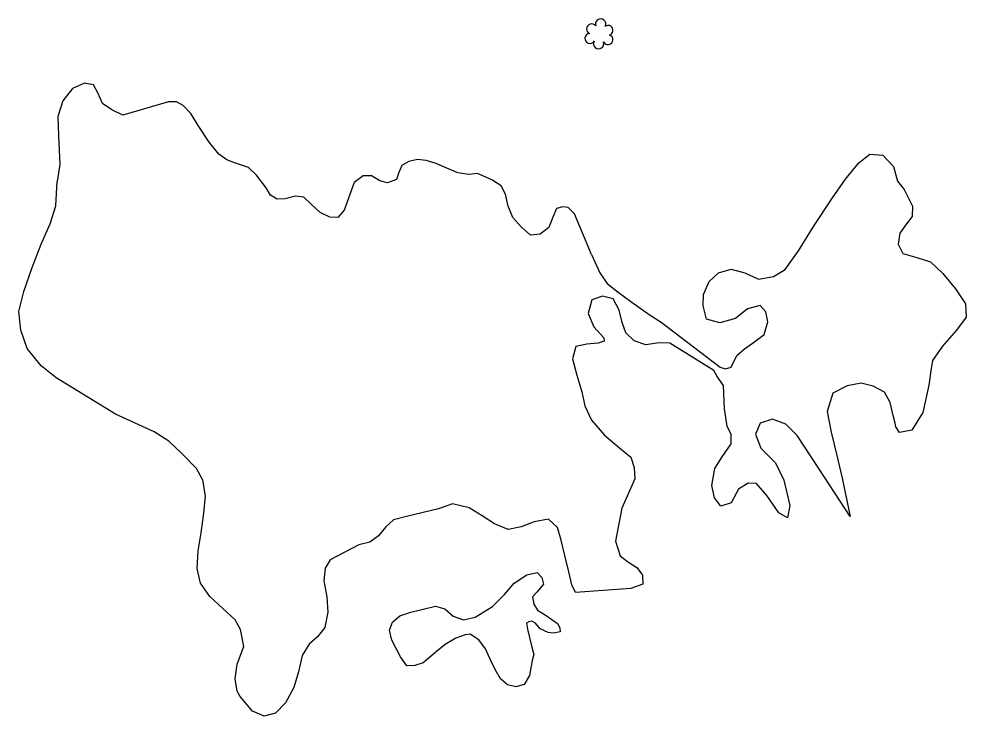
# Model space of a CAD drawing. Extents: x 3040896 to 3051146, y 687568 to 732976.
# Drawn here: x 3042970.6 to 3043151.1, y 725806.3 to 725939.3 of the extents above; entities that cross this region are included whole.
import ezdxf

# ---------------------------------------------------------------- set-up
doc = ezdxf.new("R2010")
doc.units = 0
doc.layers.add('Exist Hydro Stream or Body of Water', color=7, linetype='Continuous')
doc.layers.add('Exist Vegetation Shrub CELL', color=7, linetype='Continuous')

msp = doc.modelspace()

# ---------------------------------------------------------------- linework, layer by layer
at = {"layer": 'Exist Hydro Stream or Body of Water'}
for points in [[(3043079.7, 725894.36), (3043076.5, 725902.07), (3043075.25, 725903.31), (3043074.25, 725903.46), (3043073.02, 725903.08), (3043072.33, 725901.47), (3043071.57, 725899.46), (3043069.93, 725898.22), (3043068.09, 725898.02), (3043066.32, 725899.63), (3043064.75, 725901.39), (3043063.85, 725903.56), (3043063.32, 725905.82), (3043062.47, 725907.42), (3043060.74, 725908.56), (3043058.02, 725909.81), (3043056.36, 725909.62), (3043054.22, 725909.89), (3043052.17, 725910.82), (3043050.09, 725911.69), (3043048.19, 725912.28), (3043046.56, 725912.46), (3043044.91, 725912.07), (3043043.54, 725911.3), (3043043.02, 725909.97), (3043042.56, 725908.64), (3043040.84, 725908.03), (3043039.38, 725908.36), (3043037.78, 725909.37), (3043036.17, 725909.34), (3043034.51, 725908.1), (3043032.6, 725902.8), (3043031.36, 725901.41), (3043029.85, 725901.44), (3043027.99, 725902.32), (3043026.29, 725903.95), (3043024.92, 725905.27), (3043023.31, 725905.45), (3043021.34, 725904.98), (3043019.83, 725904.86), (3043018.52, 725905.65), (3043017.69, 725907.04), (3043015.85, 725909.49), (3043014.32, 725910.94), (3043011.9, 725911.78), (3043010.21, 725912.42), (3043008.68, 725913.49), (3043006.84, 725915.74), (3043004.9, 725918.76), (3043003.36, 725921.25), (3043001.92, 725922.76), (3043000.62, 725923.44), (3042999.08, 725923.45), (3042990.41, 725920.92), (3042988.28, 725921.92), (3042986.55, 725923.16), (3042985.61, 725925.15), (3042984.84, 725926.72), (3042983.08, 725927.04), (3042980.84, 725925.98), (3042978.96, 725923.67), (3042978, 725920.67), (3042978.13, 725916.99), (3042978.42, 725911.49), (3042977.92, 725908.26)], [(3043079.7, 725894.36), (3043076.5, 725902.07), (3043075.25, 725903.31), (3043074.25, 725903.46), (3043073.02, 725903.08), (3043072.33, 725901.47), (3043071.57, 725899.46), (3043069.93, 725898.22), (3043068.09, 725898.02), (3043066.32, 725899.63), (3043064.75, 725901.39), (3043063.85, 725903.56), (3043063.32, 725905.82), (3043062.47, 725907.42), (3043060.74, 725908.56), (3043058.02, 725909.81), (3043056.36, 725909.62), (3043054.22, 725909.89), (3043052.17, 725910.82), (3043050.09, 725911.69), (3043048.19, 725912.28), (3043046.56, 725912.46), (3043044.91, 725912.07), (3043043.54, 725911.3), (3043043.02, 725909.97), (3043042.56, 725908.64), (3043040.84, 725908.03), (3043039.38, 725908.36), (3043037.78, 725909.37), (3043036.17, 725909.34), (3043034.51, 725908.1), (3043032.6, 725902.8), (3043031.36, 725901.41), (3043029.85, 725901.44), (3043027.99, 725902.32), (3043026.29, 725903.95), (3043024.92, 725905.27), (3043023.31, 725905.45), (3043021.34, 725904.98), (3043019.83, 725904.86), (3043018.52, 725905.65), (3043017.69, 725907.04), (3043015.85, 725909.49), (3043014.32, 725910.94), (3043011.9, 725911.78), (3043010.21, 725912.42), (3043008.68, 725913.49), (3043006.84, 725915.74), (3043004.9, 725918.76), (3043003.36, 725921.25), (3043001.92, 725922.76), (3043000.62, 725923.44), (3042999.08, 725923.45), (3042990.41, 725920.92), (3042988.28, 725921.92), (3042986.55, 725923.16), (3042985.61, 725925.15), (3042984.84, 725926.72), (3042983.08, 725927.04), (3042980.84, 725925.98), (3042978.96, 725923.67), (3042978, 725920.67), (3042978.13, 725916.99), (3042978.42, 725911.49), (3042977.92, 725908.26)], [(3043079.7, 725894.36), (3043081.28, 725890.87), (3043082.67, 725888.83), (3043084.81, 725887.19), (3043087.2, 725885.35), (3043090.69, 725882.87), (3043092.97, 725881.45), (3043104.25, 725872.87), (3043105.22, 725872.51), (3043106.31, 725872.88), (3043107.39, 725875.08), (3043108.86, 725876.35), (3043110.58, 725877.59), (3043112.6, 725879.11), (3043113.32, 725881.5), (3043112.91, 725883.4), (3043111.85, 725884.63), (3043109.46, 725883.95), (3043107.15, 725882.12), (3043104.14, 725881.28), (3043101.64, 725881.99), (3043100.98, 725884.55), (3043101.05, 725886.71), (3043102.14, 725889.18), (3043103.91, 725890.86), (3043106.36, 725891.53), (3043108.92, 725890.83), (3043111.56, 725889.61), (3043114.42, 725890.14), (3043116.62, 725891.45), (3043119.14, 725895.07), (3043122.13, 725899.9), (3043125.64, 725905.12), (3043128.13, 725908.71), (3043130.66, 725911.81), (3043132.76, 725913.48), (3043135.25, 725913.29), (3043137.26, 725911.13), (3043138.01, 725908.3)], [(3043079.7, 725894.36), (3043081.28, 725890.87), (3043082.67, 725888.83), (3043084.81, 725887.19), (3043087.2, 725885.35), (3043090.69, 725882.87), (3043092.97, 725881.45), (3043104.25, 725872.87), (3043105.22, 725872.51), (3043106.31, 725872.88), (3043107.39, 725875.08), (3043108.86, 725876.35), (3043110.58, 725877.59), (3043112.6, 725879.11), (3043113.32, 725881.5), (3043112.91, 725883.4), (3043111.85, 725884.63), (3043109.46, 725883.95), (3043107.15, 725882.12), (3043104.14, 725881.28), (3043101.64, 725881.99), (3043100.98, 725884.55), (3043101.05, 725886.71), (3043102.14, 725889.18), (3043103.91, 725890.86), (3043106.36, 725891.53), (3043108.92, 725890.83), (3043111.56, 725889.61), (3043114.42, 725890.14), (3043116.62, 725891.45), (3043119.14, 725895.07), (3043122.13, 725899.9), (3043125.64, 725905.12), (3043128.13, 725908.71), (3043130.66, 725911.81), (3043132.76, 725913.48), (3043135.25, 725913.29), (3043137.26, 725911.13), (3043138.01, 725908.3)], [(3042988.98, 725863.92), (3042977.7, 725870.83), (3042974.85, 725873.09), (3042972.2, 725876.39), (3042970.98, 725879.89), (3042970.61, 725883.46), (3042971.53, 725887.3), (3042973.11, 725891.86), (3042974.83, 725896.34), (3042976.53, 725900.18), (3042977.66, 725903.62), (3042977.92, 725908.26)], [(3042988.98, 725863.92), (3042977.7, 725870.83), (3042974.85, 725873.09), (3042972.2, 725876.39), (3042970.98, 725879.89), (3042970.61, 725883.46), (3042971.53, 725887.3), (3042973.11, 725891.86), (3042974.83, 725896.34), (3042976.53, 725900.18), (3042977.66, 725903.62), (3042977.92, 725908.26)], [(3043138.01, 725908.3), (3043139.27, 725906.75), (3043140.88, 725903.57), (3043140.84, 725901.6), (3043139.75, 725900.17), (3043138.47, 725898.42), (3043138.17, 725896.34), (3043139.04, 725894.56), (3043141.73, 725893.78), (3043144.3, 725892.93), (3043146.67, 725890.69), (3043149.09, 725887.78), (3043150.99, 725884.96), (3043151.09, 725882.37), (3043149.3, 725879.9), (3043146.58, 725876.87), (3043144.69, 725874.14), (3043144.47, 725872.63), (3043144.01, 725869.41), (3043142.88, 725864.24), (3043140.73, 725860.87), (3043138.38, 725860.38), (3043137.71, 725861.51), (3043137.55, 725862.16), (3043137.21, 725863.62), (3043136.62, 725866.12), (3043135.54, 725868.12), (3043133.41, 725869.25), (3043131.09, 725869.8), (3043128.41, 725869.32), (3043125.68, 725867.93), (3043124.61, 725864.42), (3043125.4, 725860.45), (3043126.45, 725856), (3043127.47, 725851.68), (3043128.98, 725844.4), (3043123.03, 725853.56), (3043118.89, 725859.8), (3043116.72, 725861.97), (3043114.19, 725862.96), (3043111.86, 725862.18), (3043110.96, 725860.1), (3043111.99, 725857.39), (3043114.76, 725854.63), (3043116.39, 725851.29), (3043117.53, 725846.48), (3043117.07, 725844.11), (3043115.42, 725845.11), (3043113.14, 725848.41), (3043111.15, 725850.68), (3043109.54, 725850.75), (3043107.75, 725849.59), (3043106.3, 725847.01), (3043104.39, 725846.36), (3043103.13, 725847.92), (3043102.64, 725850.28), (3043103.19, 725853.52), (3043104.64, 725855.79), (3043106.32, 725858.24), (3043106.36, 725860.04), (3043105.58, 725861.58), (3043105.07, 725864.91), (3043104.86, 725869.35), (3043103.63, 725871.06), (3043103.01, 725872.24), (3043094.67, 725877.42), (3043092.62, 725877.51), (3043090.06, 725877.1), (3043087.82, 725877.9), (3043086.28, 725879.41), (3043085.56, 725881.37), (3043084.98, 725883.74), (3043083.84, 725885.9), (3043081.78, 725886.41), (3043079.76, 725885.67), (3043079.1, 725883.08), (3043080.13, 725880.54), (3043082.06, 725878.43), (3043082.13, 725877.81), (3043080.96, 725877.41), (3043078.82, 725877.25), (3043076.73, 725876.77), (3043076.1, 725874.46), (3043076.95, 725871.33), (3043077.84, 725868.15), (3043078.46, 725865.51), (3043079.69, 725862.75), (3043082.22, 725859.89), (3043085.04, 725857.46), (3043087.21, 725855.68), (3043087.82, 725853.72), (3043088, 725851.58), (3043085.48, 725845.95), (3043084.31, 725839.7), (3043085.18, 725836.89), (3043086.57, 725835.79), (3043088.33, 725834.63), (3043089.42, 725833.23), (3043089.48, 725831.46), (3043087.22, 725830.64)], [(3043138.01, 725908.3), (3043139.27, 725906.75), (3043140.88, 725903.57), (3043140.84, 725901.6), (3043139.75, 725900.17), (3043138.47, 725898.42), (3043138.17, 725896.34), (3043139.04, 725894.56), (3043141.73, 725893.78), (3043144.3, 725892.93), (3043146.67, 725890.69), (3043149.09, 725887.78), (3043150.99, 725884.96), (3043151.09, 725882.37), (3043149.3, 725879.9), (3043146.58, 725876.87), (3043144.69, 725874.14), (3043144.47, 725872.63), (3043144.01, 725869.41), (3043142.88, 725864.24), (3043140.73, 725860.87), (3043138.38, 725860.38), (3043137.71, 725861.51), (3043137.55, 725862.16), (3043137.21, 725863.62), (3043136.62, 725866.12), (3043135.54, 725868.12), (3043133.41, 725869.25), (3043131.09, 725869.8), (3043128.41, 725869.32), (3043125.68, 725867.93), (3043124.61, 725864.42), (3043125.4, 725860.45), (3043126.45, 725856), (3043127.47, 725851.68), (3043128.98, 725844.4), (3043123.03, 725853.56), (3043118.89, 725859.8), (3043116.72, 725861.97), (3043114.19, 725862.96), (3043111.86, 725862.18), (3043110.96, 725860.1), (3043111.99, 725857.39), (3043114.76, 725854.63), (3043116.39, 725851.29), (3043117.53, 725846.48), (3043117.07, 725844.11), (3043115.42, 725845.11), (3043113.14, 725848.41), (3043111.15, 725850.68), (3043109.54, 725850.75), (3043107.75, 725849.59), (3043106.3, 725847.01), (3043104.39, 725846.36), (3043103.13, 725847.92), (3043102.64, 725850.28), (3043103.19, 725853.52), (3043104.64, 725855.79), (3043106.32, 725858.24), (3043106.36, 725860.04), (3043105.58, 725861.58), (3043105.07, 725864.91), (3043104.86, 725869.35), (3043103.63, 725871.06), (3043103.01, 725872.24), (3043094.67, 725877.42), (3043092.62, 725877.51), (3043090.06, 725877.1), (3043087.82, 725877.9), (3043086.28, 725879.41), (3043085.56, 725881.37), (3043084.98, 725883.74), (3043083.84, 725885.9), (3043081.78, 725886.41), (3043079.76, 725885.67), (3043079.1, 725883.08), (3043080.13, 725880.54), (3043082.06, 725878.43), (3043082.13, 725877.81), (3043080.96, 725877.41), (3043078.82, 725877.25), (3043076.73, 725876.77), (3043076.1, 725874.46), (3043076.95, 725871.33), (3043077.84, 725868.15), (3043078.46, 725865.51), (3043079.69, 725862.75), (3043082.22, 725859.89), (3043085.04, 725857.46), (3043087.21, 725855.68), (3043087.82, 725853.72), (3043088, 725851.58), (3043085.48, 725845.95), (3043084.31, 725839.7), (3043085.18, 725836.89), (3043086.57, 725835.79), (3043088.33, 725834.63), (3043089.42, 725833.23), (3043089.48, 725831.46), (3043087.22, 725830.64)], [(3043087.22, 725830.64), (3043076.66, 725829.92), (3043075.97, 725831.35), (3043075.37, 725833.82), (3043074.61, 725836.95), (3043073.92, 725839.85), (3043073.22, 725842.27), (3043071.52, 725843.85), (3043068.77, 725843.35), (3043066.34, 725842.4), (3043063.82, 725841.92), (3043061.23, 725842.98), (3043058.87, 725844.52), (3043056.38, 725846.05), (3043053.2, 725846.81), (3043050.54, 725845.84), (3043044.48, 725844.4), (3043042.01, 725843.75), (3043040.49, 725842.42), (3043039.1, 725840.69), (3043037.49, 725839.52), (3043035.35, 725839), (3043029.94, 725836.13), (3043028.98, 725834.53), (3043028.72, 725832.09), (3043029.29, 725829.07), (3043029.45, 725826.16), (3043028.88, 725823.24), (3043027.5, 725821.47), (3043025.88, 725820.02), (3043024.6, 725817.9), (3043023.85, 725814.76), (3043022.98, 725811.75), (3043021.42, 725808.88), (3043019.51, 725806.86), (3043017.33, 725806.33), (3043015.13, 725807.26), (3043012.74, 725810.06), (3043012.2, 725811.09), (3043011.79, 725813.45), (3043012.2, 725816.24), (3043013.43, 725819.59), (3043012.82, 725822.87), (3043011.84, 725824.68), (3043009.44, 725826.83), (3043007.01, 725829.16), (3043005.22, 725831.68), (3043004.59, 725834.46), (3043004.73, 725837.85), (3043005.33, 725841.24), (3043005.82, 725845.03), (3043006.16, 725848.31), (3043005.62, 725851.3), (3043004.44, 725853.52), (3043001.64, 725856.4), (3042999.19, 725858.76), (3042996.35, 725860.51), (3042988.98, 725863.92)], [(3043087.22, 725830.64), (3043076.66, 725829.92), (3043075.97, 725831.35), (3043075.37, 725833.82), (3043074.61, 725836.95), (3043073.92, 725839.85), (3043073.22, 725842.27), (3043071.52, 725843.85), (3043068.77, 725843.35), (3043066.34, 725842.4), (3043063.82, 725841.92), (3043061.23, 725842.98), (3043058.87, 725844.52), (3043056.38, 725846.05), (3043053.2, 725846.81), (3043050.54, 725845.84), (3043044.48, 725844.4), (3043042.01, 725843.75), (3043040.49, 725842.42), (3043039.1, 725840.69), (3043037.49, 725839.52), (3043035.35, 725839), (3043029.94, 725836.13), (3043028.98, 725834.53), (3043028.72, 725832.09), (3043029.29, 725829.07), (3043029.45, 725826.16), (3043028.88, 725823.24), (3043027.5, 725821.47), (3043025.88, 725820.02), (3043024.6, 725817.9), (3043023.85, 725814.76), (3043022.98, 725811.75), (3043021.42, 725808.88), (3043019.51, 725806.86), (3043017.33, 725806.33), (3043015.13, 725807.26), (3043012.74, 725810.06), (3043012.2, 725811.09), (3043011.79, 725813.45), (3043012.2, 725816.24), (3043013.43, 725819.59), (3043012.82, 725822.87), (3043011.84, 725824.68), (3043009.44, 725826.83), (3043007.01, 725829.16), (3043005.22, 725831.68), (3043004.59, 725834.46), (3043004.73, 725837.85), (3043005.33, 725841.24), (3043005.82, 725845.03), (3043006.16, 725848.31), (3043005.62, 725851.3), (3043004.44, 725853.52), (3043001.64, 725856.4), (3042999.19, 725858.76), (3042996.35, 725860.51), (3042988.98, 725863.92)], [(3043071.06, 725825.5), (3043073.23, 725824), (3043073.65, 725823.17), (3043073.73, 725822.42), (3043072.55, 725822.14), (3043071.44, 725822.26), (3043069.94, 725822.97), (3043069.06, 725824.02), (3043068.34, 725824.42), (3043067.77, 725824.29), (3043067.33, 725824.04), (3043067.52, 725822.89), (3043067.9, 725821.32), (3043068.37, 725819.45), (3043068.7, 725818.06), (3043068.4, 725816.95), (3043067.93, 725814.07), (3043066.86, 725812.33), (3043065.31, 725811.9), (3043063.68, 725812.27), (3043062.39, 725813.44), (3043061.4, 725815.06), (3043060.42, 725817.19), (3043059.5, 725819.16), (3043058.27, 725820.87), (3043056.59, 725821.93), (3043055.63, 725821.85), (3043053.88, 725821.19), (3043051.83, 725819.96), (3043050.17, 725818.64), (3043047.62, 725816.49), (3043046.07, 725815.98), (3043044.51, 725815.9), (3043043.31, 725817.65), (3043041.68, 725820.81), (3043041.2, 725822.73), (3043041.79, 725824.24), (3043043.22, 725825.47), (3043045.29, 725826.15), (3043047.62, 725826.7), (3043049.99, 725827.26), (3043051.76, 725826.77), (3043053.37, 725825.37), (3043055.3, 725824.65), (3043057.54, 725825.17), (3043060.85, 725827.21), (3043063.13, 725829.54), (3043064.96, 725831.67), (3043067.38, 725833.26), (3043069.38, 725833.68), (3043070.23, 725832.74), (3043070.55, 725831.48), (3043069.33, 725830.03), (3043068.44, 725829.09), (3043068.74, 725827.7), (3043069.4, 725826.55), (3043071.06, 725825.5)], [(3043071.06, 725825.5), (3043073.23, 725824), (3043073.65, 725823.17), (3043073.73, 725822.42), (3043072.55, 725822.14), (3043071.44, 725822.26), (3043069.94, 725822.97), (3043069.06, 725824.02), (3043068.34, 725824.42), (3043067.77, 725824.29), (3043067.33, 725824.04), (3043067.52, 725822.89), (3043067.9, 725821.32), (3043068.37, 725819.45), (3043068.7, 725818.06), (3043068.4, 725816.95), (3043067.93, 725814.07), (3043066.86, 725812.33), (3043065.31, 725811.9), (3043063.68, 725812.27), (3043062.39, 725813.44), (3043061.4, 725815.06), (3043060.42, 725817.19), (3043059.5, 725819.16), (3043058.27, 725820.87), (3043056.59, 725821.93), (3043055.63, 725821.85), (3043053.88, 725821.19), (3043051.83, 725819.96), (3043050.17, 725818.64), (3043047.62, 725816.49), (3043046.07, 725815.98), (3043044.51, 725815.9), (3043043.31, 725817.65), (3043041.68, 725820.81), (3043041.2, 725822.73), (3043041.79, 725824.24), (3043043.22, 725825.47), (3043045.29, 725826.15), (3043047.62, 725826.7), (3043049.99, 725827.26), (3043051.76, 725826.77), (3043053.37, 725825.37), (3043055.3, 725824.65), (3043057.54, 725825.17), (3043060.85, 725827.21), (3043063.13, 725829.54), (3043064.96, 725831.67), (3043067.38, 725833.26), (3043069.38, 725833.68), (3043070.23, 725832.74), (3043070.55, 725831.48), (3043069.33, 725830.03), (3043068.44, 725829.09), (3043068.74, 725827.7), (3043069.4, 725826.55), (3043071.06, 725825.5)]]:
    msp.add_lwpolyline(points, dxfattribs=at)
at = {"layer": 'Exist Vegetation Shrub CELL'}
msp.add_line((3043081.22, 725936.23), (3043081.22, 725936.23), dxfattribs=at)
msp.add_line((3043081.22, 725936.23), (3043081.22, 725936.23), dxfattribs=at)
for centre, radius, start, end in [((3043079.74, 725937.35), 0.968, 35.8908, 245.4216), ((3043079.74, 725937.35), 0.968, 35.8908, 245.4216), ((3043081.45, 725938.27), 0.99, 334.8391, 200.4717), ((3043081.45, 725938.27), 0.99, 334.8391, 200.4717), ((3043082.89, 725937.09), 0.929, 284.4567, 126.0861), ((3043082.89, 725937.09), 0.929, 284.4567, 126.0861), ((3043079.42, 725935.52), 0.955, 95.1099, 327.9534), ((3043079.42, 725935.52), 0.955, 95.1099, 327.9534), ((3043082.86, 725935.3), 0.937, 204.9913, 73.4601), ((3043082.86, 725935.3), 0.937, 204.9913, 73.4601), ((3043081.09, 725934.54), 0.984, 151.2797, 21.387), ((3043081.09, 725934.54), 0.984, 151.2797, 21.387)]:
    msp.add_arc(centre, radius, start, end, dxfattribs=at)

doc.saveas('drawing.dxf')
